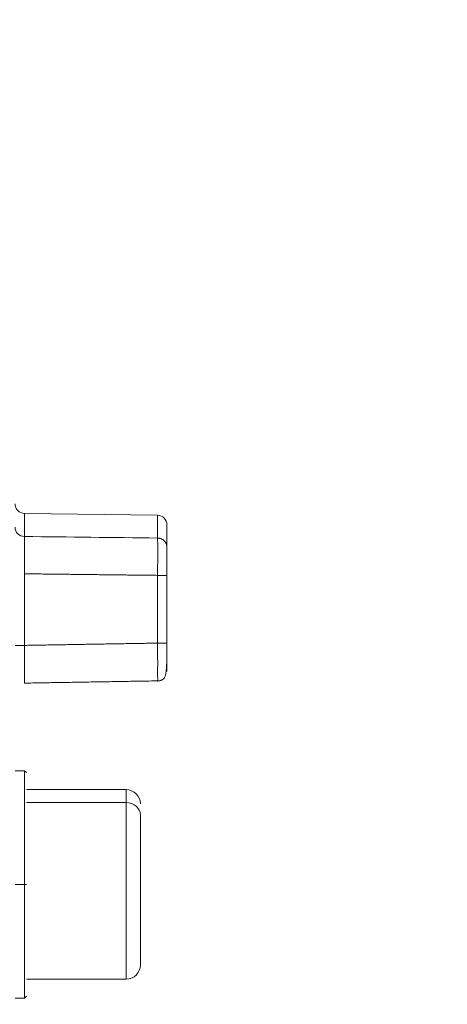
# Model space of a CAD drawing. Header units: millimetres. Extents: x 5437 to 18441, y -4466 to 3128.
# Tile 441 of 497: x 13771 to 13793, y 869 to 921. Entities that reach past the tile are written whole.
import ezdxf

# ---------------------------------------------------------------- set-up
doc = ezdxf.new("R2010")
doc.units = ezdxf.units.MM
doc.layers.add('1', color=7, linetype='Continuous', true_color=0xffffff)
doc.dimstyles.get("Standard").update_dxf_attribs({"dimtxt": 0.18, "dimasz": 0.18, "dimexe": 0.18, "dimexo": 0.0625, "dimgap": 0.09, "dimtad": 0, "dimtih": 1, "dimtoh": 1, "dimdec": 4, "dimzin": 0, "dimdsep": 46, "dimtxsty": 'Standard', "dimcen": 0.09, "dimadec": 0, "dimazin": 0, "dimtfac": 1, "dimtdec": 4, "dimtofl": 0, "dimtmove": 0, "dimatfit": 3, "dimfxl": 1, "dimtolj": 1, "dimtzin": 0, "dimarcsym": 0})

# ---------------------------------------------------------------- blocks, each defined once
blk = doc.blocks.new('*D2')
at = {"color": 0, "lineweight": -2, "transparency": 16777216}
for p, q in [((13342.585, 254.075), (13342.585, 1268.862)), ((13822.085, 1032.127), (13822.085, 1268.862))]:
    blk.add_line(p, q, dxfattribs=at)
at = {"color": 0, "lineweight": 0, "transparency": 16777216}
for p, q in [((13422.585, 1268.682), (13482.245, 1268.682)), ((13742.085, 1268.682), (13682.425, 1268.682))]:
    blk.add_line(p, q, dxfattribs=at)
at = {"color": 0, "lineweight": 20, "transparency": 16777216}
for points in [[(13422.585, 1282.015), (13422.585, 1255.349), (13342.585, 1268.682)], [(13742.085, 1282.015), (13742.085, 1255.349), (13822.085, 1268.682)]]:
    blk.add_solid(points, dxfattribs=at)
at = {"layer": 'Defpoints', "color": 0, "lineweight": 20, "transparency": 16777216}
for p in [(13822.085, 1268.682), (13822.085, 1032.064), (13342.585, 254.013)]:
    blk.add_point(p, dxfattribs=at)
at = {"color": 0, "lineweight": 20, "transparency": 16777216, "insert": (13582.335, 1268.682), "char_height": 80, "attachment_point": 5}
blk.add_mtext('\\A1;480', dxfattribs=at)
blk = doc.blocks.new('*D3')
at = {"color": 0, "lineweight": -2, "transparency": 16777216}
for p, q in [((13674.147, 1169.564), (14135.36, 1169.564)), ((13833.147, -580.436), (14135.36, -580.436))]:
    blk.add_line(p, q, dxfattribs=at)
at = {"color": 0, "lineweight": 0, "transparency": 16777216}
for p, q in [((14135.18, 1089.564), (14135.18, 421.321)), ((14135.18, -500.436), (14135.18, 167.808))]:
    blk.add_line(p, q, dxfattribs=at)
at = {"color": 0, "lineweight": 20, "transparency": 16777216}
for points in [[(14121.847, 1089.564), (14148.514, 1089.564), (14135.18, 1169.564)], [(14121.847, -500.436), (14148.514, -500.436), (14135.18, -580.436)]]:
    blk.add_solid(points, dxfattribs=at)
at = {"layer": 'Defpoints', "color": 0, "lineweight": 20, "transparency": 16777216}
for p in [(13674.085, 1169.564), (13833.085, -580.436), (14135.18, -580.436)]:
    blk.add_point(p, dxfattribs=at)
at = {"color": 0, "lineweight": 20, "transparency": 16777216, "insert": (14135.18, 294.564), "char_height": 80, "attachment_point": 5, "rotation": 270}
blk.add_mtext('\\A1;1750', dxfattribs=at)

msp = doc.modelspace()

# ---------------------------------------------------------------- linework, layer by layer
at = {"layer": '1', "color": 0, "lineweight": 20}
for p, q in [((13778.09174, 894.57122), (13771.07778, 894.66916)), ((13771.07778, 893.45255), (13771.07778, 894.66916)), ((13778.09174, 894.57122), (13778.09174, 893.3712)), ((13778.58476, 892.87925), (13778.58476, 894.07127)), ((13771.07778, 891.48514), (13771.07778, 887.71066)), ((13778.09174, 887.82913), (13778.09174, 891.40339)), ((13778.58476, 891.40339), (13778.58476, 887.82913)), ((13771.07778, 887.71066), (13770.58476, 887.71066)), ((13771.08476, 881.10256), (13770.58476, 881.10256)), ((13771.18476, 881.00256), (13771.08476, 881.10256)), ((13771.08476, 875.10256), (13771.08476, 881.10256)), ((13776.43476, 880.10256), (13771.18476, 880.10256)), ((13776.43476, 880.10256), (13776.43476, 879.41637)), ((13776.43476, 879.41637), (13771.18476, 879.41637)), ((13776.43476, 870.10256), (13776.43476, 879.41637)), ((13770.58476, 875.10256), (13771.08476, 875.10256)), ((13771.18476, 875.10256), (13771.08476, 875.10256)), ((13771.08476, 875.10256), (13771.08476, 869.10256)), ((13771.18476, 870.10256), (13776.43476, 870.10256)), ((13770.58476, 869.10256), (13771.08476, 869.10256)), ((13771.08476, 869.10256), (13771.18476, 869.20256))]:
    msp.add_line(p, q, dxfattribs=at)
for centre, radius, start, end in [((13771.08476, 895.16911), 0.5, 180, 269.2), ((13778.08476, 894.07127), 0.5, 0, 89.2), ((13776.43476, 879.35256), 0.75, 0, 90), ((13776.43476, 870.85256), 0.75, 270, 0)]:
    msp.add_arc(centre, radius, start, end, dxfattribs=at)
for centre, major_axis, ratio, start_param, end_param in [((13771.08476, 893.94441), (0.5, 0), 0.9838012, 3.14159265, 4.69842635), ((13776.43476, 878.7693), (0.75, 0), 0.86276273, 0, 1.57079633)]:
    msp.add_ellipse(centre, major_axis=major_axis, ratio=ratio, start_param=start_param, end_param=end_param, dxfattribs=at)
for points, degree, knots in [([(13771.07778, 893.45255), (13771.07776, 893.45124), (13771.07772, 893.44862), (13771.07766, 893.44438), (13771.0776, 893.43991), (13771.07755, 893.43518), (13771.0775, 893.43021), (13771.07746, 893.42498), (13771.07741, 893.4195), (13771.07737, 893.41377), (13771.07733, 893.40777), (13771.07729, 893.40152), (13771.07726, 893.395), (13771.07722, 893.38823), (13771.07719, 893.38119), (13771.07716, 893.37389), (13771.07714, 893.36632), (13771.07711, 893.35849), (13771.07709, 893.35039), (13771.07707, 893.34202), (13771.07705, 893.33339), (13771.07703, 893.32448), (13771.07701, 893.31531), (13771.07699, 893.30587), (13771.07698, 893.29616), (13771.07697, 893.28618), (13771.07696, 893.27593), (13771.07694, 893.26541), (13771.07694, 893.25462), (13771.07693, 893.24357), (13771.07692, 893.23224), (13771.07691, 893.22065), (13771.07691, 893.2088), (13771.0769, 893.19667), (13771.0769, 893.18429), (13771.07689, 893.17163), (13771.07689, 893.15872), (13771.07689, 893.14555), (13771.07689, 893.13212), (13771.07689, 893.11843), (13771.07689, 893.10448), (13771.07688, 893.09028), (13771.07688, 893.07583), (13771.07688, 893.06112), (13771.07688, 893.04617), (13771.07689, 893.03098), (13771.07689, 893.01554), (13771.07689, 892.99986), (13771.07689, 892.98395), (13771.07689, 892.9678), (13771.07689, 892.95142), (13771.07689, 892.93481), (13771.07689, 892.91797), (13771.07689, 892.90092), (13771.07689, 892.88364), (13771.07689, 892.86615), (13771.07689, 892.84845), (13771.07689, 892.83054), (13771.07689, 892.81242), (13771.07689, 892.79411), (13771.07689, 892.7756), (13771.07689, 892.75689), (13771.07689, 892.738), (13771.07689, 892.71893), (13771.07689, 892.69968), (13771.07689, 892.68025), (13771.07689, 892.66065), (13771.07689, 892.64088), (13771.07689, 892.62095), (13771.07689, 892.60087), (13771.07689, 892.58064), (13771.07689, 892.56025), (13771.07689, 892.53973), (13771.07689, 892.51907), (13771.07689, 892.49827), (13771.07689, 892.47735), (13771.07689, 892.4563), (13771.07688, 892.43514), (13771.07688, 892.41387), (13771.07688, 892.39248), (13771.07688, 892.371), (13771.07689, 892.34942), (13771.07689, 892.32774), (13771.07689, 892.30598), (13771.07689, 892.28414), (13771.07689, 892.26222), (13771.07689, 892.24023), (13771.0769, 892.21818), (13771.0769, 892.19606), (13771.07691, 892.17389), (13771.07691, 892.15166), (13771.07692, 892.12939), (13771.07693, 892.10708), (13771.07694, 892.08474), (13771.07694, 892.06236), (13771.07696, 892.03996), (13771.07697, 892.01754), (13771.07698, 891.9951), (13771.07699, 891.97265), (13771.07701, 891.9502), (13771.07703, 891.92774), (13771.07705, 891.90529), (13771.07707, 891.88284), (13771.07709, 891.86041), (13771.07711, 891.838), (13771.07714, 891.8156), (13771.07716, 891.79324), (13771.07719, 891.7709), (13771.07722, 891.7486), (13771.07726, 891.72634), (13771.07729, 891.70412), (13771.07733, 891.68195), (13771.07737, 891.65983), (13771.07741, 891.63776), (13771.07746, 891.61576), (13771.0775, 891.59381), (13771.07755, 891.57194), (13771.0776, 891.55013), (13771.07766, 891.5284), (13771.07772, 891.50674), (13771.07776, 891.49233), (13771.07778, 891.48514)], 3, [0, 0, 0, 0, 0.0077583, 0.01554649, 0.02336429, 0.03121139, 0.03908751, 0.04699231, 0.05492549, 0.06288672, 0.07087564, 0.07889191, 0.08693518, 0.09500508, 0.10310122, 0.11122322, 0.11937069, 0.12754322, 0.1357404, 0.14396181, 0.15220701, 0.16047557, 0.16876704, 0.17708095, 0.18541685, 0.19377426, 0.2021527, 0.21055167, 0.21897068, 0.22740923, 0.23586679, 0.24434285, 0.25283688, 0.26134834, 0.26987668, 0.27842137, 0.28698183, 0.29555751, 0.30414783, 0.31275223, 0.32137011, 0.33000089, 0.33864398, 0.34729878, 0.35596468, 0.36464107, 0.37332735, 0.3820229, 0.39072709, 0.3994393, 0.4081589, 0.41688527, 0.42561775, 0.43435572, 0.44309855, 0.45184557, 0.46059616, 0.46934966, 0.47810544, 0.48686283, 0.4956212, 0.50437989, 0.51313826, 0.52189565, 0.53065142, 0.53940493, 0.54815551, 0.55690253, 0.56564535, 0.57438332, 0.5831158, 0.59184215, 0.60056175, 0.60927395, 0.61797813, 0.62667367, 0.63535994, 0.64403633, 0.65270222, 0.66135701, 0.67000008, 0.67863085, 0.68724872, 0.6958531, 0.70444341, 0.71301908, 0.72157953, 0.73012419, 0.73865252, 0.74716396, 0.75565797, 0.76413401, 0.77259156, 0.78103008, 0.78944907, 0.79784803, 0.80622644, 0.81458383, 0.82291971, 0.8312336, 0.83952504, 0.84779357, 0.85603875, 0.86426013, 0.87245728, 0.88062979, 0.88877723, 0.89689921, 0.90499532, 0.91306518, 0.92110842, 0.92912467, 0.93711356, 0.94507475, 0.9530079, 0.96091267, 0.96878875, 0.97663582, 0.98445358, 0.99224174, 1, 1, 1, 1]), ([(13778.58476, 892.87925), (13778.58476, 892.84745), (13778.58476, 892.7888), (13778.58476, 892.7055), (13778.58476, 892.49237), (13778.58476, 892.20262), (13778.58476, 892.03945), (13778.58476, 891.8136), (13778.58476, 891.57828), (13778.58476, 891.52002), (13778.58476, 891.46174), (13778.58476, 891.40339)], 5, [0, 0, 0, 0, 0, 0, 0.43036303, 0.43036303, 0.43036303, 0.8605009, 0.8605009, 0.8605009, 1, 1, 1, 1, 1, 1]), ([(13771.07778, 887.71066), (13771.07804, 887.64645), (13771.07827, 887.58077), (13771.07869, 887.44729), (13771.07886, 887.37949), (13771.07913, 887.2428), (13771.07921, 887.17392), (13771.07927, 887.0363), (13771.07924, 886.96758), (13771.07904, 886.83169), (13771.07886, 886.76453), (13771.07835, 886.63328), (13771.07801, 886.56919), (13771.07714, 886.44556), (13771.07661, 886.38604), (13771.07536, 886.27294), (13771.07463, 886.21936), (13771.0738, 886.16936)], 3, [0, 0, 0, 0, 0.125, 0.125, 0.25, 0.25, 0.375, 0.375, 0.5, 0.5, 0.625, 0.625, 0.75, 0.75, 0.875, 0.875, 1, 1, 1, 1]), ([(13778.0957, 886.28903), (13778.09619, 886.33903), (13778.09659, 886.39258), (13778.09718, 886.50563), (13778.09738, 886.56511), (13778.09758, 886.68865), (13778.09759, 886.75269), (13778.09745, 886.88383), (13778.09729, 886.95093), (13778.09683, 887.0867), (13778.09653, 887.15536), (13778.09581, 887.29285), (13778.0954, 887.36167), (13778.09447, 887.49823), (13778.09397, 887.56598), (13778.0929, 887.69934), (13778.09233, 887.76497), (13778.09174, 887.82913)], 3, [0, 0, 0, 0, 0.125, 0.125, 0.25, 0.25, 0.375, 0.375, 0.5, 0.5, 0.625, 0.625, 0.75, 0.75, 0.875, 0.875, 1, 1, 1, 1]), ([(13778.09319, 885.82863), (13778.11573, 885.82888), (13778.16089, 885.833), (13778.21943, 885.84663), (13778.26553, 885.86266), (13778.29893, 885.87686), (13778.33076, 885.89303), (13778.3732, 885.9186), (13778.47047, 885.99835), (13778.51531, 886.12816), (13778.55561, 886.39994), (13778.57333, 886.7783), (13778.58287, 887.2782), (13778.58499, 887.6389), (13778.58476, 887.82913)], 3, [0, 0, 0, 0, 0.02569805, 0.05061103, 0.06267385, 0.07478849, 0.08754272, 0.10172738, 0.1371417, 0.3053482, 0.45819984, 0.63097649, 0.81474173, 1, 1, 1, 1]), ([(13778.58476, 887.82913), (13778.58476, 887.76895), (13778.58476, 887.70902), (13778.58476, 887.64919), (13778.58476, 887.531), (13778.58476, 887.41491), (13778.58476, 887.35732), (13778.58476, 887.13195), (13778.58476, 886.92544), (13778.58476, 886.78428), (13778.58476, 886.58471), (13778.58476, 886.44777), (13778.58476, 886.40393), (13778.58476, 886.34281), (13778.58476, 886.32406), (13778.58476, 886.32481), (13778.58476, 886.33536), (13778.58476, 886.35578)], 5, [0, 0, 0, 0, 0, 0, 0.11370391, 0.11370391, 0.11370391, 0.22727799, 0.22727799, 0.22727799, 0.5676946, 0.5676946, 0.5676946, 0.79533232, 0.79533232, 0.79533232, 1, 1, 1, 1, 1, 1]), ([(13771.0738, 886.16936), (13771.07463, 886.11933), (13771.07536, 886.07288), (13771.07662, 885.98801), (13771.07714, 885.94959), (13771.07802, 885.88134), (13771.07836, 885.8515), (13771.07887, 885.80056), (13771.07905, 885.77946), (13771.07925, 885.74582), (13771.07928, 885.73328), (13771.07922, 885.71626), (13771.07913, 885.71179), (13771.07887, 885.71021), (13771.07869, 885.71309), (13771.07828, 885.72534), (13771.07804, 885.73471), (13771.07778, 885.74684)], 3, [0, 0, 0, 0, 0.125, 0.125, 0.25, 0.25, 0.375, 0.375, 0.5, 0.5, 0.625, 0.625, 0.75, 0.75, 0.875, 0.875, 1, 1, 1, 1]), ([(13778.09174, 885.86467), (13778.09233, 885.85265), (13778.0929, 885.84341), (13778.09397, 885.83139), (13778.09448, 885.82863), (13778.0954, 885.83044), (13778.09582, 885.83502), (13778.09654, 885.85224), (13778.09684, 885.86488), (13778.0973, 885.89869), (13778.09745, 885.91986), (13778.0976, 885.97093), (13778.09759, 886.00083), (13778.09738, 886.06918), (13778.09718, 886.10762), (13778.09659, 886.19254), (13778.0962, 886.239), (13778.0957, 886.28903)], 3, [0, 0, 0, 0, 0.125, 0.125, 0.25, 0.25, 0.375, 0.375, 0.5, 0.5, 0.625, 0.625, 0.75, 0.75, 0.875, 0.875, 1, 1, 1, 1]), ([(13777.18476, 878.7693), (13777.18476, 878.56505), (13777.18476, 878.31938), (13777.18476, 878.03613), (13777.18476, 877.40536), (13777.18476, 876.67173), (13777.18476, 876.2856), (13777.18476, 875.48957), (13777.18476, 874.67626), (13777.18476, 874.27283), (13777.18476, 873.48799), (13777.18476, 872.77528), (13777.18476, 872.44399), (13777.18476, 871.8443), (13777.18476, 871.39017), (13777.18476, 871.20445), (13777.18476, 870.92284), (13777.18476, 870.82796), (13777.18476, 870.82897), (13777.18476, 870.90859), (13777.18476, 871.10908), (13777.18476, 871.202), (13777.18476, 871.3112), (13777.18476, 871.43582)], 5, [0, 0, 0, 0, 0, 0, 0.15128329, 0.15128329, 0.15128329, 0.30256658, 0.30256658, 0.30256658, 0.45384987, 0.45384987, 0.45384987, 0.60513315, 0.60513315, 0.60513315, 0.75641644, 0.75641644, 0.75641644, 0.90769973, 0.90769973, 0.90769973, 1, 1, 1, 1, 1, 1])]:
    msp.add_open_spline(points, degree=degree, knots=knots, dxfattribs=at)
for points, degree in [([(13771.07778, 893.45255), (13773.41577, 893.42545), (13775.75376, 893.39833), (13778.09174, 893.3712)], 3), ([(13778.09174, 891.40339), (13776.68895, 891.41975), (13775.28616, 891.4361), (13773.88337, 891.45246), (13772.48057, 891.4688), (13771.07778, 891.48514)], 5), ([(13778.58476, 891.40339), (13778.09174, 891.40339)], 1), ([(13771.07778, 887.71066), (13772.48057, 887.73438), (13773.88336, 887.75808), (13775.28616, 887.78177), (13776.68895, 887.80546), (13778.09174, 887.82913)], 5), ([(13778.58476, 887.82913), (13778.09174, 887.82913)], 1), ([(13771.0788, 885.72004), (13778.09403, 885.83867)], 1), ([(13778.09525, 885.83869), (13778.1423, 885.83948)], 1)]:
    msp.add_open_spline(points, degree=degree, dxfattribs=at)
for points, weights in [([(13778.58476, 892.87925), (13778.58476, 893.36443), (13778.09174, 893.3712)], [1, 0.712026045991, 1]), ([(13778.09174, 891.40339), (13778.11121, 893.0734), (13778.09174, 893.3712)], [1, 0.76756827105, 1])]:
    msp.add_rational_spline(points, weights, degree=2, dxfattribs=at)

# ---------------------------------------------------------------- dimensions: what is measured, and where the dimension line sits
at = {"color": 0, "lineweight": 20}
dim = msp.add_linear_dim(base=(13822.0847614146, 1268.6818655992), p1=(13342.5847614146, 254.0126467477), p2=(13822.0847614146, 1032.0643367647), dimstyle='Standard', override={"dimtxt": 80, "dimasz": 80, "dimdec": 0, "dimlwd": 0}, dxfattribs=at)
dim.commit()
dim.dimension.update_dxf_attribs({"geometry": '*D2', "text_midpoint": (13582.3347614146, 1268.6818655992)})
dim = msp.add_linear_dim(base=(14135.18029, -580.43566), p1=(13674.08476, 1169.56434), p2=(13833.08476, -580.43566), angle=90, dimstyle='Standard', override={"dimtxt": 80, "dimasz": 80, "dimdec": 0, "dimlwd": 0}, dxfattribs=at)
dim.commit()
dim.dimension.update_dxf_attribs({"geometry": '*D3', "text_midpoint": (14135.18029, 294.56434), "text_rotation": 270})

doc.saveas('drawing.dxf')
